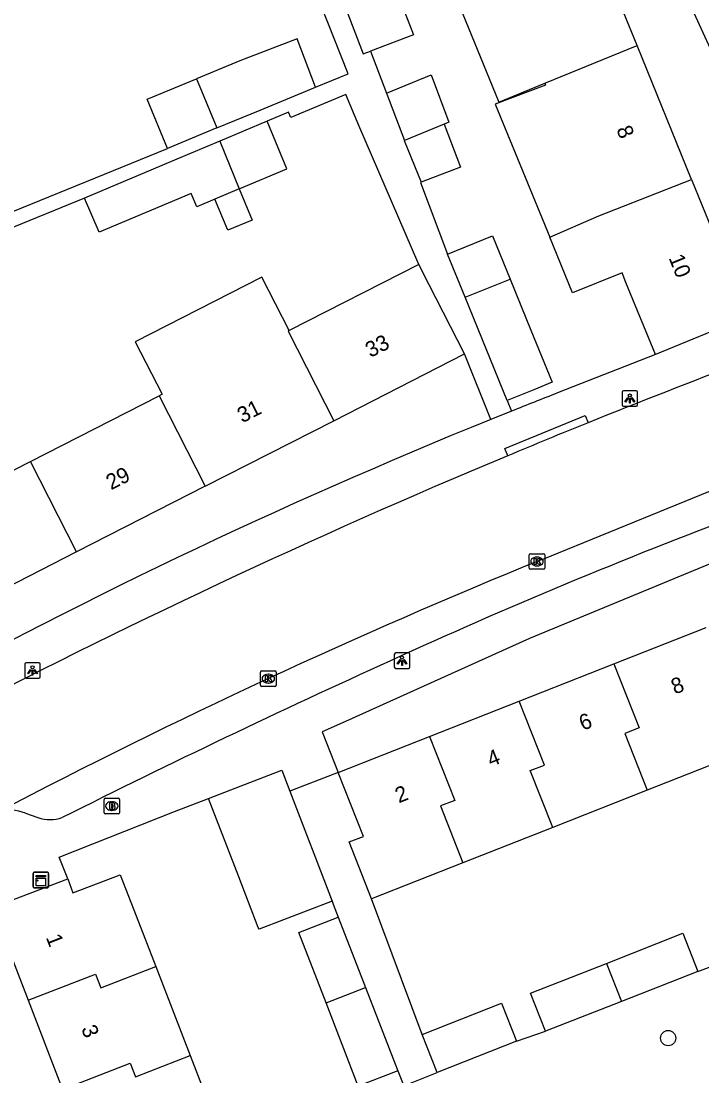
# Model space of a CAD drawing. Extents: x 162990 to 165007, y 383433 to 384336.
# Drawn here: x 163953.5 to 163997.3, y 383839.9 to 383907.8 of the extents above; entities that cross this region are included whole.
import ezdxf

# ---------------------------------------------------------------- set-up
doc = ezdxf.new("R2010")
doc.units = 0
for name, color, linetype in [('IMGEO_Boom', 7, 'Continuous'), ('IMGEO_Brandkraan', 7, 'Continuous'), ('IMGEO_Kast', 7, 'Continuous'), ('IMGEO_Kolk', 7, 'Continuous'), ('IMGEO_Lichtpunt', 7, 'Continuous'), ('IMGEO_Muur', 7, 'Continuous'), ('IMGEO_Pand', 7, 'Continuous'), ('IMGEO_Pand_nummerreeks', 7, 'Continuous'), ('IMGEO_Rijbaan_lokaal_open', 7, 'Continuous'), ('IMGEO_Voetpad_open', 7, 'Continuous')]:
    doc.layers.add(name, color=color, linetype=linetype)

msp = doc.modelspace()

# ---------------------------------------------------------------- linework, layer by layer
at = {"layer": 'IMGEO_Boom'}
msp.add_circle((163995.173, 383842.345), 0.489, dxfattribs=at)
at = {"layer": 'IMGEO_Brandkraan'}
for p, q in [((163958.885, 383856.844), (163958.885, 383857.696)), ((163958.96, 383857.77), (163959.812, 383857.77)), ((163959.373, 383857.55), (163959.398, 383857.55)), ((163959.886, 383857.696), (163959.886, 383856.844)), ((163959.812, 383856.77), (163958.96, 383856.77)), ((163959.396, 383856.99), (163959.371, 383856.99))]:
    msp.add_line(p, q, dxfattribs=at)
for points in [[(163958.885, 383856.844), (163958.885, 383857.696)], [(163958.96, 383857.77), (163959.812, 383857.77)], [(163959.233, 383857.47), (163959.233, 383857.07), (163959.446, 383857.07)], [(163959.464, 383857.47), (163959.233, 383857.47)], [(163959.412, 383857.389), (163959.358, 383857.389), (163959.358, 383857.313)], [(163959.358, 383857.313), (163959.411, 383857.313)], [(163959.42, 383857.237), (163959.358, 383857.237), (163959.358, 383857.156)], [(163959.358, 383857.156), (163959.42, 383857.156)], [(163959.886, 383857.696), (163959.886, 383856.844)], [(163959.812, 383856.77), (163958.96, 383856.77)]]:
    msp.add_lwpolyline(points, dxfattribs=at)
for centre, radius, start, end in [((163958.962, 383857.694), 0.0765, 91.55205, 178.44795), ((163958.962, 383857.694), 0.0765, 91.55205, 178.44795), ((163959.413, 383857.351), 0.0379, 267.82845, 90.93552), ((163959.421, 383857.196), 0.0404, 269.87594, 90.50774), ((163959.468, 383857.325), 0.145, 59.4692, 91.53667), ((163959.493, 383857.372), 0.0922, 285.51372, 58.15012), ((163959.498, 383857.18), 0.105, 301.31148, 78.98903), ((163959.81, 383857.694), 0.0765, 1.55205, 88.44795), ((163959.81, 383857.694), 0.0765, 1.55205, 88.44795), ((163958.962, 383856.846), 0.0765, 181.55205, 268.44795), ((163958.962, 383856.846), 0.0765, 181.55205, 268.44795), ((163959.452, 383857.321), 0.251, 268.66757, 293.53466), ((163959.81, 383856.846), 0.0765, 271.55205, 358.44795), ((163959.81, 383856.846), 0.0765, 271.55205, 358.44795)]:
    msp.add_arc(centre, radius, start, end, dxfattribs=at)
for centre, major_axis, ratio, start_param, end_param in [((163959.372, 383857.27), (-0.387, 0.002), 0.722429, 4.712389, 7.853982), ((163959.397, 383857.27), (-0.39, 0.002), 0.717154, 1.570796, 4.712389)]:
    msp.add_ellipse(centre, major_axis=major_axis, ratio=ratio, start_param=start_param, end_param=end_param, dxfattribs=at)
at = {"layer": 'IMGEO_Kast'}
for p, q in [((163954.319, 383852.089), (163954.319, 383852.93)), ((163954.319, 383852.93), (163954.319, 383852.089)), ((163954.394, 383853.014), (163955.235, 383853.014)), ((163955.235, 383853.014), (163954.394, 383853.014)), ((163955.319, 383852.939), (163955.319, 383852.098)), ((163955.319, 383852.098), (163955.319, 383852.939)), ((163955.244, 383852.014), (163954.403, 383852.014)), ((163954.403, 383852.014), (163955.244, 383852.014))]:
    msp.add_line(p, q, dxfattribs=at)
for points in [[(163954.514, 383852.804), (163955.114, 383852.804), (163955.114, 383852.719), (163954.514, 383852.719), (163954.514, 383852.804)], [(163954.514, 383852.629), (163955.114, 383852.629), (163955.114, 383852.14), (163954.514, 383852.14), (163954.514, 383852.629)]]:
    msp.add_lwpolyline(points, dxfattribs=at)
msp.add_circle((163954.598, 383852.478), 0.0377, dxfattribs=at)
for centre, start, end in [((163954.397, 383852.936), 92.4484, 184.28452), ((163954.397, 383852.936), 92.4484, 184.28452), ((163955.241, 383852.936), 2.4484, 94.28452), ((163955.241, 383852.936), 2.4484, 94.28452), ((163954.397, 383852.092), 182.4484, 274.28452), ((163954.397, 383852.092), 182.4484, 274.28452), ((163955.241, 383852.092), 272.4484, 4.28452), ((163955.241, 383852.092), 272.4484, 4.28452)]:
    msp.add_arc(centre, 0.0779, start, end, dxfattribs=at)
at = {"layer": 'IMGEO_Kolk'}
for p, q in [((163986.311, 383873.502), (163987.163, 383873.502)), ((163986.236, 383872.576), (163986.236, 383873.428)), ((163986.724, 383873.282), (163986.749, 383873.282)), ((163987.237, 383873.428), (163987.237, 383872.576)), ((163987.163, 383872.502), (163986.311, 383872.502)), ((163986.747, 383872.722), (163986.722, 383872.722)), ((163968.951, 383865.039), (163968.951, 383865.891)), ((163969.026, 383865.965), (163969.878, 383865.965)), ((163969.439, 383865.745), (163969.464, 383865.745)), ((163969.952, 383865.891), (163969.952, 383865.039)), ((163969.878, 383864.965), (163969.026, 383864.965)), ((163969.462, 383865.185), (163969.437, 383865.185))]:
    msp.add_line(p, q, dxfattribs=at)
for points in [[(163986.311, 383873.502), (163987.163, 383873.502)], [(163986.236, 383872.576), (163986.236, 383873.428)], [(163986.557, 383873.202), (163986.68, 383873.202), (163986.68, 383873.051), (163986.81, 383873.202), (163986.974, 383873.202), (163986.828, 383873.051), (163986.981, 383872.802), (163986.829, 383872.802), (163986.744, 383872.966), (163986.68, 383872.899), (163986.68, 383872.802), (163986.557, 383872.802), (163986.557, 383873.202)], [(163987.237, 383873.428), (163987.237, 383872.576)], [(163987.163, 383872.502), (163986.311, 383872.502)], [(163968.951, 383865.039), (163968.951, 383865.891)], [(163969.026, 383865.965), (163969.878, 383865.965)], [(163969.272, 383865.665), (163969.395, 383865.665), (163969.395, 383865.514), (163969.525, 383865.665), (163969.689, 383865.665), (163969.543, 383865.514), (163969.696, 383865.265), (163969.544, 383865.265), (163969.459, 383865.429), (163969.395, 383865.362), (163969.395, 383865.265), (163969.272, 383865.265), (163969.272, 383865.665)], [(163969.952, 383865.891), (163969.952, 383865.039)], [(163969.878, 383864.965), (163969.026, 383864.965)]]:
    msp.add_lwpolyline(points, dxfattribs=at)
for centre, start, end in [((163986.313, 383873.426), 91.55205, 178.44795), ((163986.313, 383873.426), 91.55205, 178.44795), ((163987.161, 383873.426), 1.55205, 88.44795), ((163987.161, 383873.426), 1.55205, 88.44795), ((163986.313, 383872.578), 181.55205, 268.44795), ((163986.313, 383872.578), 181.55205, 268.44795), ((163987.161, 383872.578), 271.55205, 358.44795), ((163987.161, 383872.578), 271.55205, 358.44795), ((163969.028, 383865.889), 91.55205, 178.44795), ((163969.028, 383865.889), 91.55205, 178.44795), ((163969.876, 383865.889), 1.55205, 88.44795), ((163969.876, 383865.889), 1.55205, 88.44795), ((163969.028, 383865.041), 181.55205, 268.44795), ((163969.028, 383865.041), 181.55205, 268.44795), ((163969.876, 383865.041), 271.55205, 358.44795), ((163969.876, 383865.041), 271.55205, 358.44795)]:
    msp.add_arc(centre, 0.0765, start, end, dxfattribs=at)
for centre, major_axis, ratio, start_param, end_param in [((163986.723, 383873.002), (-0.387, 0.002), 0.722429, 4.712389, 7.853982), ((163986.748, 383873.002), (-0.39, 0.002), 0.717154, 1.570796, 4.712389), ((163969.438, 383865.465), (-0.387, 0.002), 0.722429, 4.712389, 7.853982), ((163969.463, 383865.465), (-0.39, 0.002), 0.717154, 1.570796, 4.712389)]:
    msp.add_ellipse(centre, major_axis=major_axis, ratio=ratio, start_param=start_param, end_param=end_param, dxfattribs=at)
at = {"layer": 'IMGEO_Lichtpunt'}
for p, q in [((163992.208, 383883.885), (163992.208, 383883.078)), ((163992.208, 383883.885), (163992.208, 383883.078)), ((163993.11, 383883.98), (163992.302, 383883.98)), ((163993.11, 383883.98), (163992.302, 383883.98)), ((163993.204, 383883.078), (163993.204, 383883.885)), ((163993.204, 383883.078), (163993.204, 383883.885)), ((163992.302, 383882.984), (163993.11, 383882.984)), ((163992.302, 383882.984), (163993.11, 383882.984)), ((163977.558, 383867.026), (163977.558, 383866.219)), ((163977.558, 383867.026), (163977.558, 383866.219)), ((163978.46, 383867.121), (163977.652, 383867.121)), ((163978.46, 383867.121), (163977.652, 383867.121)), ((163978.554, 383866.219), (163978.554, 383867.026)), ((163978.554, 383866.219), (163978.554, 383867.026)), ((163953.785, 383866.397), (163953.785, 383865.59)), ((163953.785, 383866.397), (163953.785, 383865.59)), ((163954.687, 383866.492), (163953.879, 383866.492)), ((163954.687, 383866.492), (163953.879, 383866.492)), ((163954.781, 383865.59), (163954.781, 383866.397)), ((163954.781, 383865.59), (163954.781, 383866.397)), ((163977.652, 383866.125), (163978.46, 383866.125)), ((163977.652, 383866.125), (163978.46, 383866.125)), ((163953.879, 383865.496), (163954.687, 383865.496)), ((163953.879, 383865.496), (163954.687, 383865.496))]:
    msp.add_line(p, q, dxfattribs=at)
for points in [[(163992.582, 383883.549), (163992.621, 383883.521), (163992.433, 383883.259), (163992.395, 383883.286), (163992.582, 383883.549)], [(163992.684, 383883.501), (163992.731, 383883.501), (163992.731, 383883.179), (163992.684, 383883.179), (163992.684, 383883.501)], [(163992.794, 383883.521), (163992.832, 383883.548), (163993.019, 383883.286), (163992.98, 383883.258), (163992.794, 383883.521)], [(163977.932, 383866.69), (163977.971, 383866.662), (163977.783, 383866.4), (163977.745, 383866.427), (163977.932, 383866.69)], [(163978.144, 383866.662), (163978.182, 383866.689), (163978.369, 383866.427), (163978.33, 383866.399), (163978.144, 383866.662)], [(163954.159, 383866.061), (163954.198, 383866.033), (163954.01, 383865.771), (163953.972, 383865.798), (163954.159, 383866.061)], [(163954.261, 383866.013), (163954.308, 383866.013), (163954.308, 383865.691), (163954.261, 383865.691), (163954.261, 383866.013)], [(163954.371, 383866.033), (163954.409, 383866.06), (163954.596, 383865.798), (163954.557, 383865.77), (163954.371, 383866.033)], [(163978.034, 383866.642), (163978.081, 383866.642), (163978.081, 383866.32), (163978.034, 383866.32), (163978.034, 383866.642)]]:
    msp.add_lwpolyline(points, dxfattribs=at)
for centre in [(163992.707, 383883.683), (163978.057, 383866.824), (163954.284, 383866.195)]:
    msp.add_circle(centre, 0.0994, dxfattribs=at)
for centre, start, end in [((163992.302, 383883.885), 90, 180), ((163992.302, 383883.885), 90, 180), ((163993.11, 383883.885), 0, 90), ((163993.11, 383883.885), 0, 90), ((163992.302, 383883.078), 180, 270), ((163992.302, 383883.078), 180, 270), ((163993.11, 383883.078), 270, 0), ((163993.11, 383883.078), 270, 360), ((163977.652, 383867.026), 90, 180), ((163977.652, 383867.026), 90, 180), ((163978.46, 383867.026), 0, 90), ((163978.46, 383867.026), 0, 90), ((163953.879, 383866.397), 90, 180), ((163953.879, 383866.397), 90, 180), ((163954.687, 383866.397), 0, 90), ((163954.687, 383866.397), 0, 90), ((163977.652, 383866.219), 180, 270), ((163977.652, 383866.219), 180, 270), ((163978.46, 383866.219), 270, 0), ((163978.46, 383866.219), 270, 360), ((163953.879, 383865.59), 180, 270), ((163953.879, 383865.59), 180, 270), ((163954.687, 383865.59), 270, 0), ((163954.687, 383865.59), 270, 360)]:
    msp.add_arc(centre, 0.0946, start, end, dxfattribs=at)
at = {"layer": 'IMGEO_Muur'}
for points in [[(163994.349, 383886.325), (163988.055, 383883.841)], [(163956.55, 383852.582), (163956.003, 383853.985), (163963.415, 383856.913)]]:
    msp.add_lwpolyline(points, dxfattribs=at)
at = {"layer": 'IMGEO_Pand'}
for points in [[(163993.171, 383906.183), (163989.665, 383914.786)], [(163983.748, 383912.374), (163980.77, 383911.16), (163984.277, 383902.557), (163987.238, 383903.764)], [(163974.409, 383908.669), (163977.642, 383909.888), (163978.787, 383906.874), (163976.028, 383905.834)], [(163974.409, 383908.669), (163974.469, 383908.511), (163975.554, 383905.655), (163976.028, 383905.834)], [(163972.489, 383903.519), (163971.303, 383906.617), (163967.615, 383905.197), (163964.831, 383904.045)], [(163987.238, 383903.764), (163993.171, 383906.183)], [(163996.678, 383897.58), (163993.171, 383906.183)], [(163962.963, 383899.576), (163961.657, 383902.731), (163964.831, 383904.045)], [(163964.831, 383904.045), (163966.137, 383900.89)], [(163977.055, 383903.13), (163979.918, 383904.297), (163981.074, 383901.251), (163980.769, 383901.126)], [(163966.137, 383900.89), (163968.921, 383902.042), (163972.489, 383903.519)], [(163987.238, 383903.764), (163987.288, 383903.642), (163984.051, 383902.418), (163987.553, 383893.86)], [(163977.055, 383903.13), (163978.212, 383900.084)], [(163969.371, 383901.315), (163966.336, 383900.038)], [(163967.585, 383896.974), (163970.653, 383898.264), (163969.371, 383901.315)], [(163966.137, 383900.89), (163962.963, 383899.576)], [(163980.769, 383901.126), (163978.212, 383900.084)], [(163980.769, 383901.126), (163981.815, 383898.371), (163979.288, 383897.411)], [(163966.336, 383900.038), (163963.565, 383898.873), (163957.637, 383896.381)], [(163966.336, 383900.038), (163967.585, 383896.974)], [(163978.212, 383900.084), (163978.201, 383900.08), (163979.288, 383897.411)], [(163987.553, 383893.86), (163990.716, 383895.233), (163996.678, 383897.58)], [(163996.678, 383897.58), (164000, 383889.428), (164000.279, 383888.743)], [(163966.004, 383896.309), (163964.848, 383895.823), (163964.489, 383896.675), (163958.561, 383894.183), (163957.637, 383896.381)], [(163967.585, 383896.974), (163968.406, 383894.96), (163966.847, 383894.304), (163966.004, 383896.309)], [(163967.585, 383896.974), (163966.004, 383896.309)], [(163980.985, 383892.77), (163983.874, 383893.947), (163985.006, 383891.169)], [(163994.349, 383886.325), (163992.461, 383890.956), (163992.208, 383891.576), (163989.015, 383890.274), (163987.553, 383893.86)], [(163982.11, 383890.01), (163980.985, 383892.77)], [(163979.136, 383892.097), (163970.791, 383887.857)], [(163982.069, 383886.348), (163979.797, 383890.802), (163979.136, 383892.097)], [(163970.791, 383887.857), (163969.043, 383891.283), (163960.895, 383887.126), (163962.616, 383883.754), (163962.42, 383883.654)], [(163982.11, 383890.01), (163985.006, 383891.169)], [(163985.006, 383891.169), (163986.342, 383887.891), (163987.712, 383884.529), (163986.528, 383884.047), (163984.824, 383883.353)], [(163984.824, 383883.353), (163982.11, 383890.01)], [(164000.279, 383888.743), (164000, 383888.629), (163994.349, 383886.325)], [(163970.791, 383887.857), (163970.722, 383887.822), (163973.663, 383882.059)], [(163973.663, 383882.059), (163982.069, 383886.348)], [(163954.143, 383879.433), (163962.42, 383883.654)], [(163962.42, 383883.654), (163965.389, 383877.837)], [(163965.389, 383877.837), (163973.663, 383882.059)], [(163957.113, 383873.614), (163948.703, 383869.323), (163946.384, 383873.868), (163945.733, 383875.144), (163954.143, 383879.433)], [(163957.113, 383873.614), (163954.143, 383879.433)], [(163965.389, 383877.837), (163957.113, 383873.614)], [(163991.679, 383866.418), (163997.613, 383868.756)], [(163985.596, 383864.021), (163991.679, 383866.418)], [(163991.679, 383866.418), (163993.299, 383862.307), (163992.389, 383861.947), (163993.829, 383858.298)], [(163979.822, 383861.746), (163985.596, 383864.021)], [(163987.746, 383855.901), (163986.306, 383859.55), (163987.216, 383859.91), (163985.596, 383864.021)], [(163973.946, 383859.431), (163979.822, 383861.746)], [(163979.822, 383861.746), (163981.442, 383857.635), (163980.532, 383857.275), (163981.972, 383853.626)], [(163999.762, 383860.636), (163993.829, 383858.298)], [(163965.611, 383857.766), (163967.705, 383858.572), (163970.314, 383859.578), (163970.834, 383858.229)], [(163976.094, 383851.31), (163974.657, 383854.959), (163975.567, 383855.318), (163973.946, 383859.431)], [(163970.834, 383858.229), (163973.557, 383851.16)], [(163993.829, 383858.298), (163987.746, 383855.901)], [(163973.557, 383851.16), (163968.854, 383849.349), (163968.808, 383849.469), (163967.558, 383852.713), (163965.611, 383857.766)], [(163987.746, 383855.901), (163981.972, 383853.626)], [(163981.972, 383853.626), (163976.094, 383851.31)], [(163951.684, 383850.747), (163956.55, 383852.582)], [(163956.55, 383852.582), (163956.886, 383851.694), (163959.927, 383852.84), (163960.949, 383850.201), (163962.207, 383846.955)], [(163951.684, 383850.747), (163953.996, 383844.78)], [(163973.166, 383844.615), (163971.411, 383849.144), (163973.954, 383850.13)], [(163973.954, 383850.13), (163975.709, 383845.602)], [(163991.2, 383847.149), (163996.112, 383849.085), (163997.076, 383846.64)], [(163987.282, 383842.781), (163986.318, 383845.226), (163991.2, 383847.149)], [(163991.2, 383847.149), (163992.164, 383844.705)], [(163953.996, 383844.78), (163958.337, 383846.465), (163958.677, 383845.585), (163962.207, 383846.955)], [(163962.207, 383846.955), (163964.428, 383841.225)], [(163997.076, 383846.64), (163992.164, 383844.705)], [(163973.166, 383844.615), (163975.709, 383845.602)], [(163975.709, 383845.602), (163977.785, 383840.246)], [(163953.996, 383844.78), (163956.216, 383839.05)], [(163977.785, 383840.246), (163975.241, 383839.26), (163973.166, 383844.615)], [(163979.349, 383842.587), (163984.447, 383844.596), (163985.415, 383842.14)], [(163992.164, 383844.705), (163987.282, 383842.781)], [(163980.316, 383840.131), (163979.349, 383842.587)], [(163985.415, 383842.14), (163980.316, 383840.131)], [(163956.216, 383839.05), (163960.557, 383840.735), (163960.897, 383839.855), (163964.428, 383841.225)], [(163964.428, 383841.225), (163966.767, 383835.188)]]:
    msp.add_lwpolyline(points, dxfattribs=at)
at = {"layer": 'IMGEO_Rijbaan_lokaal_open'}
msp.add_lwpolyline([(163987.058, 383873.134), (164000, 383878.405), (164023.091, 383887.799), (164035.209, 383892.416), (164053.748, 383899.705)], dxfattribs=at)
for centre, radius, start, end in [((164167.038, 383443.254), 473.04, 110.67806, 111.97431), ((164158.102, 383465.359), 449.197, 111.97229, 112.68671), ((164165.368, 383447.525), 468.453, 112.66539, 117.6398), ((164139.243, 383499.698), 403.255, 112.17218, 117.65765)]:
    msp.add_arc(centre, radius, start, end, dxfattribs=at)
at = {"layer": 'IMGEO_Voetpad_open'}
for points in [[(163985.056, 383936.458), (163990.031, 383924.252), (163996.829, 383908.289), (164000, 383901.361), (164003.968, 383891.854)], [(163972.489, 383903.519), (163974.586, 383904.364), (163968.546, 383919.651)], [(163976.028, 383905.834), (163977.055, 383903.13)], [(163979.136, 383892.097), (163975.272, 383901.038), (163974.429, 383903.042), (163970.891, 383901.554), (163970.748, 383901.894), (163969.371, 383901.315)], [(163951.832, 383895.04), (163962.963, 383899.576)], [(163979.288, 383897.411), (163979.231, 383897.389), (163980.985, 383892.77)], [(163957.637, 383896.381), (163952.089, 383894.13)], [(164037.495, 383888.632), (164000, 383873.731), (163986.263, 383868.057), (163974.417, 383862.714), (163972.918, 383862.038), (163973.946, 383859.431)], [(163983.768, 383882.138), (163982.069, 383886.348)], [(163994.349, 383886.325), (163988.055, 383883.841)], [(163984.824, 383883.353), (163985.091, 383882.671)], [(163985.091, 383882.671), (163983.768, 383882.138)], [(163984.85, 383879.8), (163984.661, 383880.263), (163989.842, 383882.39), (163990.031, 383881.928)], [(163973.946, 383859.431), (163970.834, 383858.229)], [(163956.55, 383852.582), (163956.003, 383853.985), (163963.415, 383856.913), (163965.611, 383857.766)], [(163953.83, 383856.803), (163954.635, 383856.525)], [(163973.557, 383851.16), (163973.632, 383850.962), (163973.954, 383850.13)], [(163979.349, 383842.587), (163976.094, 383851.31)], [(163997.076, 383846.64), (163998.906, 383847.321)], [(163985.415, 383842.14), (163987.282, 383842.781)], [(163977.785, 383840.246), (163978.163, 383839.283)], [(163978.163, 383839.283), (163980.316, 383840.131)]]:
    msp.add_lwpolyline(points, dxfattribs=at)
for centre, radius, start, end in [((164176.89, 383401.118), 518.343, 111.36486, 111.71709), ((164118.195, 383549.945), 358.362, 112.03147, 119.07734), ((164128.402, 383536.365), 363.173, 110.70499, 114.58528), ((164220.394, 383330.851), 588.332, 114.404965, 116.683458), ((163952.845, 383854.456), 2.546, 67.24345, 108.04112), ((163955.415, 383858.854), 2.456, 251.49294, 288.58042)]:
    msp.add_arc(centre, radius, start, end, dxfattribs=at)

# ---------------------------------------------------------------- texts
at = {"layer": 'IMGEO_Pand_nummerreeks'}
for s, rotation, p in [('8', 292.17326, (163991.823, 383900.801)), ('10', 292.17366, (163995.192, 383892.532)), ('33', 27.03215, (163976.017, 383886.09)), ('31', 27.03215, (163967.777, 383881.885)), ('29', 27.03294, (163959.334, 383877.577)), ('8', 21.50582, (163995.603, 383864.439)), ('6', 21.50582, (163989.684, 383862.107)), ('4', 21.50582, (163983.767, 383859.776)), ('2', 21.50582, (163977.848, 383857.444)), ('1', 291.18204, (163955.131, 383848.824)), ('3', 291.18004, (163957.402, 383842.964))]:
    msp.add_text(s, height=1, rotation=rotation, dxfattribs=at).set_placement(p)

doc.saveas('drawing.dxf')
